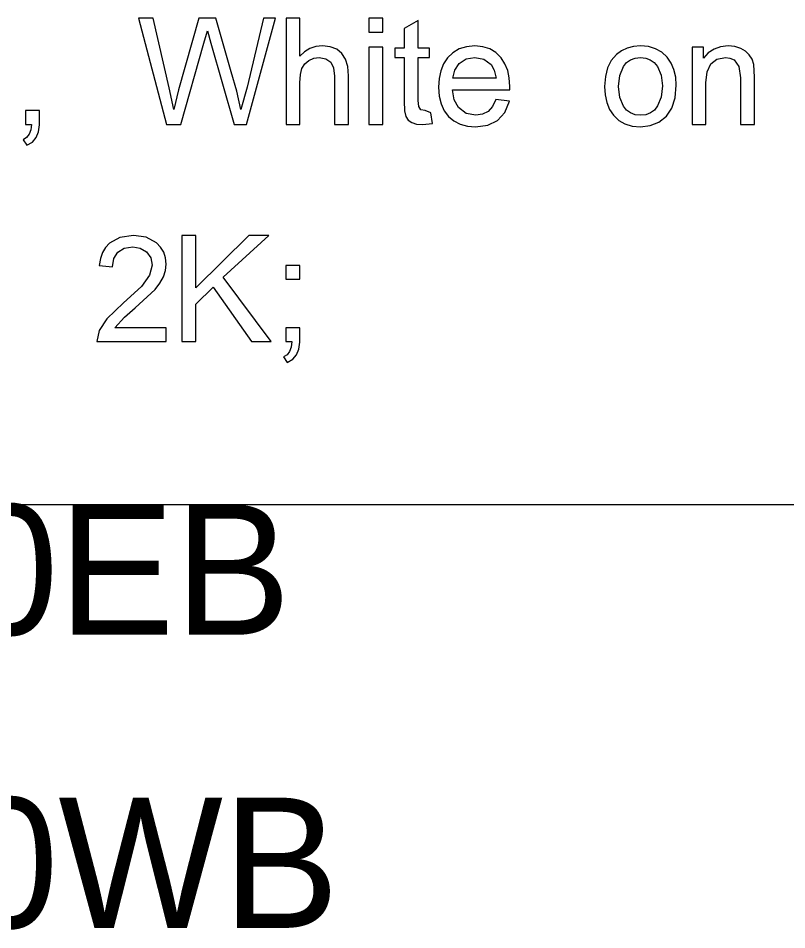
# Model space of a CAD drawing. Extents: x 1001568 to 1002149, y 1840825 to 1841423.
# Drawn here: x 1001895.953 to 1001898.312, y 1840980.163 to 1840982.962 of the extents above; entities that cross this region are included whole.
import ezdxf

# ---------------------------------------------------------------- set-up
doc = ezdxf.new("R2010")
doc.units = 0
for name, color, linetype in [('40', 7, 'Continuous'), ('R_No Plot', 7, 'Continuous'), ('SIGNS', 7, 'Continuous')]:
    doc.layers.add(name, color=color, linetype=linetype)

msp = doc.modelspace()

# ---------------------------------------------------------------- linework, layer by layer
at = {"layer": 'R_No Plot'}
msp.add_line((1001890.6501, 1840981.4691), (1001982.1327, 1840981.4691), dxfattribs=at)
at = {"layer": 'SIGNS'}
for points in [[(1001896.4079, 1840982.6358), (1001896.4516, 1840982.6358), (1001896.5222, 1840982.8852), (1001896.5334, 1840982.9238), (1001896.5442, 1840982.8857), (1001896.6154, 1840982.6358), (1001896.6531, 1840982.6358), (1001896.7428, 1840982.962), (1001896.706, 1840982.962), (1001896.6553, 1840982.7507), (1001896.6361, 1840982.6815), (1001896.6238, 1840982.7376), (1001896.6062, 1840982.7973), (1001896.5593, 1840982.962), (1001896.5071, 1840982.962), (1001896.4448, 1840982.742), (1001896.4301, 1840982.6815), (1001896.4162, 1840982.7482), (1001896.3665, 1840982.962), (1001896.322, 1840982.962)], [(1001896.7747, 1840982.6358), (1001896.8172, 1840982.6358), (1001896.8172, 1840982.7641), (1001896.8188, 1840982.7888), (1001896.8237, 1840982.8075), (1001896.8321, 1840982.8215), (1001896.8449, 1840982.8324), (1001896.8601, 1840982.8392), (1001896.8765, 1840982.8414), (1001896.897, 1840982.8377), (1001896.9118, 1840982.8269), (1001896.9206, 1840982.8092), (1001896.9237, 1840982.7845), (1001896.9237, 1840982.6358), (1001896.9662, 1840982.6358), (1001896.9662, 1840982.7851), (1001896.964, 1840982.8135), (1001896.9573, 1840982.8365), (1001896.9463, 1840982.8542), (1001896.931, 1840982.8665), (1001896.91, 1840982.8743), (1001896.8864, 1840982.8769), (1001896.8664, 1840982.8748), (1001896.8482, 1840982.8689), (1001896.8318, 1840982.859), (1001896.8172, 1840982.8455), (1001896.8172, 1840982.962), (1001896.7747, 1840982.962)], [(1001897.0289, 1840982.9194), (1001897.0714, 1840982.9194), (1001897.0714, 1840982.962), (1001897.0289, 1840982.962)], [(1001897.2191, 1840982.6717), (1001897.2021, 1840982.6783), (1001897.1887, 1840982.6811), (1001897.1822, 1840982.6908), (1001897.1801, 1840982.7095), (1001897.1801, 1840982.8414), (1001897.2155, 1840982.8414), (1001897.2155, 1840982.8698), (1001897.1801, 1840982.8698), (1001897.1801, 1840982.9549), (1001897.1375, 1840982.9301), (1001897.1375, 1840982.8698), (1001897.1092, 1840982.8698), (1001897.1092, 1840982.8414), (1001897.1375, 1840982.8414), (1001897.1375, 1840982.7071), (1001897.1387, 1840982.6776), (1001897.1425, 1840982.6604), (1001897.1497, 1840982.6494), (1001897.1608, 1840982.6416), (1001897.1755, 1840982.6371), (1001897.194, 1840982.6358), (1001897.2247, 1840982.6391)], [(1001897.0289, 1840982.6358), (1001897.0714, 1840982.6358), (1001897.0714, 1840982.8728), (1001897.0289, 1840982.8728)], [(1001898.0211, 1840982.6358), (1001898.0636, 1840982.6358), (1001898.0636, 1840982.7641), (1001898.0673, 1840982.7979), (1001898.0785, 1840982.8221), (1001898.0971, 1840982.8365), (1001898.1233, 1840982.8414), (1001898.1374, 1840982.8396), (1001898.1498, 1840982.8341), (1001898.1649, 1840982.8136), (1001898.17, 1840982.7786), (1001898.17, 1840982.6358), (1001898.2126, 1840982.6358), (1001898.2126, 1840982.7807), (1001898.2104, 1840982.8196), (1001898.2051, 1840982.8361), (1001898.1967, 1840982.85), (1001898.1853, 1840982.8609), (1001898.1709, 1840982.8691), (1001898.1518, 1840982.8749), (1001898.1318, 1840982.8769), (1001898.1086, 1840982.8743), (1001898.0884, 1840982.8673), (1001898.0709, 1840982.8554), (1001898.0565, 1840982.8391), (1001898.0565, 1840982.8728), (1001898.0211, 1840982.8728)], [(1001895.9752, 1840982.6358), (1001895.9936, 1840982.6358), (1001895.9915, 1840982.6191), (1001895.9866, 1840982.6057), (1001895.9787, 1840982.5956), (1001895.9681, 1840982.5889), (1001895.9795, 1840982.572), (1001895.9962, 1840982.5818), (1001896.0081, 1840982.5955), (1001896.0153, 1840982.6129), (1001896.0178, 1840982.6342), (1001896.0178, 1840982.6783), (1001895.9752, 1840982.6783)], [(1001896.4069, 1840982.0116), (1001896.2498, 1840982.0116), (1001896.2786, 1840982.0447), (1001896.312, 1840982.0732), (1001896.3728, 1840982.1296), (1001896.3876, 1840982.1487), (1001896.3984, 1840982.168), (1001896.4047, 1840982.1872), (1001896.4069, 1840982.2065), (1001896.405, 1840982.2261), (1001896.3993, 1840982.2436), (1001896.3899, 1840982.259), (1001896.377, 1840982.2724), (1001896.3453, 1840982.2896), (1001896.3064, 1840982.2953), (1001896.2651, 1840982.2893), (1001896.2331, 1840982.2715), (1001896.2208, 1840982.2582), (1001896.2115, 1840982.2425), (1001896.2051, 1840982.2239), (1001896.2017, 1840982.2028), (1001896.2419, 1840982.1987), (1001896.2461, 1840982.2239), (1001896.2586, 1840982.2434), (1001896.2782, 1840982.2558), (1001896.3042, 1840982.2599), (1001896.3274, 1840982.2559), (1001896.3465, 1840982.2447), (1001896.3598, 1840982.2266), (1001896.3643, 1840982.204), (1001896.356, 1840982.173), (1001896.3314, 1840982.1387), (1001896.2758, 1840982.0882), (1001896.2244, 1840982.0395), (1001896.2012, 1840982.0035), (1001896.1941, 1840981.9691), (1001896.4069, 1840981.9691)], [(1001896.4554, 1840981.9691), (1001896.4979, 1840981.9691), (1001896.4979, 1840982.0841), (1001896.5509, 1840982.1365), (1001896.6687, 1840981.9691), (1001896.7294, 1840981.9691), (1001896.5816, 1840982.1668), (1001896.7218, 1840982.2953), (1001896.661, 1840982.2953), (1001896.4979, 1840982.134), (1001896.4979, 1840982.2953), (1001896.4554, 1840982.2953)], [(1001896.7744, 1840982.1606), (1001896.817, 1840982.1606), (1001896.817, 1840982.2031), (1001896.7744, 1840982.2031)], [(1001896.7744, 1840981.9691), (1001896.7928, 1840981.9691), (1001896.7907, 1840981.9524), (1001896.7858, 1840981.939), (1001896.778, 1840981.9289), (1001896.7673, 1840981.9223), (1001896.7787, 1840981.9053), (1001896.7954, 1840981.9152), (1001896.8073, 1840981.9288), (1001896.8145, 1840981.9462), (1001896.817, 1840981.9676), (1001896.817, 1840982.0116), (1001896.7744, 1840982.0116)]]:
    msp.add_lwpolyline(points, close=True, dxfattribs=at)
for points in [[(1001897.4192, 1840982.7121), (1001897.4087, 1840982.691), (1001897.3948, 1840982.6761), (1001897.3775, 1840982.6671), (1001897.357, 1840982.6641), (1001897.3273, 1840982.67), (1001897.3046, 1840982.6877), (1001897.2913, 1840982.7118), (1001897.2858, 1840982.7421), (1001897.4615, 1840982.7421), (1001897.4618, 1840982.7529), (1001897.4601, 1840982.7785), (1001897.4551, 1840982.8016), (1001897.4468, 1840982.8221), (1001897.4352, 1840982.8403), (1001897.4191, 1840982.8563), (1001897.4003, 1840982.8677), (1001897.3784, 1840982.8745), (1001897.3539, 1840982.8769), (1001897.3286, 1840982.8745), (1001897.3063, 1840982.8676), (1001897.2869, 1840982.8561), (1001897.2705, 1840982.84), (1001897.2585, 1840982.8216), (1001897.25, 1840982.8007), (1001897.2449, 1840982.7769), (1001897.2432, 1840982.7508), (1001897.2451, 1840982.7232), (1001897.2508, 1840982.699), (1001897.2602, 1840982.6781), (1001897.2736, 1840982.6606), (1001897.2901, 1840982.6466), (1001897.3094, 1840982.6366), (1001897.3313, 1840982.6307), (1001897.3561, 1840982.6287), (1001897.3941, 1840982.6336), (1001897.4241, 1840982.6482), (1001897.4462, 1840982.6726), (1001897.4604, 1840982.7069), (1001897.4192, 1840982.7121)], [(1001897.7527, 1840982.7528), (1001897.7544, 1840982.7264), (1001897.7595, 1840982.7029), (1001897.7679, 1840982.6821), (1001897.7799, 1840982.6642), (1001897.7958, 1840982.6485), (1001897.8151, 1840982.6374), (1001897.8373, 1840982.6308), (1001897.8627, 1840982.6287), (1001897.8921, 1840982.6324), (1001897.9193, 1840982.6432), (1001897.9425, 1840982.6614), (1001897.9592, 1840982.6863), (1001897.9691, 1840982.7178), (1001897.9726, 1840982.7561), (1001897.9708, 1840982.7812), (1001897.9655, 1840982.8041), (1001897.9566, 1840982.8244), (1001897.9443, 1840982.8422), (1001897.9279, 1840982.8573), (1001897.909, 1840982.8681), (1001897.8872, 1840982.8747), (1001897.8627, 1840982.8769), (1001897.8416, 1840982.8752), (1001897.8223, 1840982.8702), (1001897.8047, 1840982.8619), (1001897.789, 1840982.8505), (1001897.773, 1840982.8324), (1001897.7617, 1840982.8101), (1001897.7549, 1840982.7835), (1001897.7527, 1840982.7528)], [(1001897.287, 1840982.7776), (1001897.2929, 1840982.8028), (1001897.3066, 1840982.823), (1001897.3278, 1840982.8369), (1001897.3544, 1840982.8414), (1001897.3821, 1840982.8359), (1001897.4041, 1840982.8197), (1001897.4141, 1840982.8021), (1001897.4193, 1840982.7776), (1001897.287, 1840982.7776)], [(1001897.7953, 1840982.7529), (1001897.7989, 1840982.7866), (1001897.8101, 1840982.8135), (1001897.82, 1840982.8257), (1001897.8321, 1840982.8345), (1001897.8463, 1840982.8397), (1001897.8627, 1840982.8414), (1001897.8786, 1840982.8397), (1001897.8926, 1840982.8345), (1001897.9046, 1840982.8259), (1001897.9147, 1840982.814), (1001897.9261, 1840982.7871), (1001897.93, 1840982.7542), (1001897.9264, 1840982.72), (1001897.9154, 1840982.6927), (1001897.9054, 1840982.6801), (1001897.8933, 1840982.6711), (1001897.8791, 1840982.6658), (1001897.8627, 1840982.6641), (1001897.8463, 1840982.6659), (1001897.8321, 1840982.6712), (1001897.82, 1840982.6798), (1001897.8101, 1840982.6921), (1001897.7989, 1840982.7189), (1001897.7953, 1840982.7529)]]:
    msp.add_lwpolyline(points, dxfattribs=at)

# ---------------------------------------------------------------- texts
at = {"layer": '40'}
for s, p in [('SS-CLY-10-STA19+60EB', (1001890.6501, 1840981.0691)), ('SS-CLY-10-STA20+40WB', (1001890.6501, 1840980.1691))]:
    msp.add_text(s, height=0.4, rotation=0, dxfattribs=at).set_placement(p)

doc.saveas('drawing.dxf')
